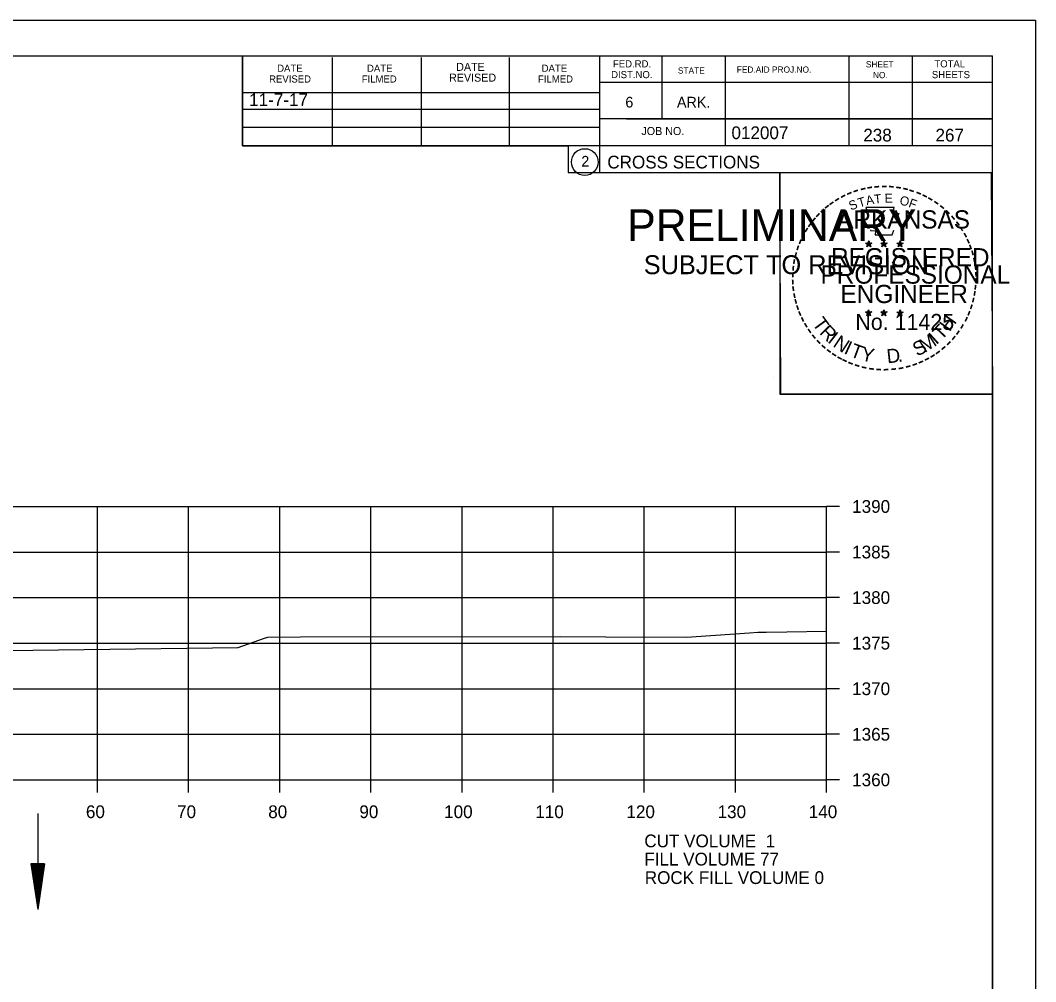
# Model space of a CAD drawing. Extents: x 1374311 to 1383814, y 384102 to 406278.
# Drawn here: x 1382691.6 to 1382803, y 403399.5 to 403505 of the extents above; entities that cross this region are included whole.
import ezdxf

# ---------------------------------------------------------------- set-up
doc = ezdxf.new("R2010")
doc.units = 0
for name, color, linetype in [('R_Axis', 7, 'Continuous'), ('R_Axis Annot', 7, 'Continuous'), ('R_Border', 7, 'Continuous'), ('R_Border PE', 7, 'Continuous'), ('R_Border Prem', 7, 'Continuous'), ('R_Draft', 7, 'Continuous'), ('R_Exist Surface', 7, 'Continuous'), ('R_Fin Surface', 7, 'Continuous'), ('R_Grid', 7, 'Continuous'), ('R_No Plot', 7, 'Continuous'), ('R_Water', 7, 'Continuous')]:
    doc.layers.add(name, color=color, linetype=linetype)

msp = doc.modelspace()

# ---------------------------------------------------------------- linework, layer by layer
at = {"layer": 'R_Axis'}
for p, q in [((1382780.07, 403421.69), (1382780.07, 403451.69)), ((1382781.47, 403451.69), (1382780.07, 403451.69)), ((1382781.47, 403446.69), (1382780.07, 403446.69)), ((1382781.47, 403441.69), (1382780.07, 403441.69)), ((1382781.47, 403436.69), (1382780.07, 403436.69)), ((1382781.47, 403431.69), (1382780.07, 403431.69)), ((1382781.47, 403426.69), (1382780.07, 403426.69)), ((1382500.07, 403421.69), (1382780.07, 403421.69)), ((1382700.07, 403420.29), (1382700.07, 403421.69)), ((1382710.07, 403420.29), (1382710.07, 403421.69)), ((1382720.07, 403420.29), (1382720.07, 403421.69)), ((1382730.07, 403420.29), (1382730.07, 403421.69)), ((1382740.07, 403420.29), (1382740.07, 403421.69)), ((1382750.07, 403420.29), (1382750.07, 403421.69)), ((1382760.07, 403420.29), (1382760.07, 403421.69)), ((1382770.07, 403420.29), (1382770.07, 403421.69)), ((1382780.07, 403420.29), (1382780.07, 403421.69)), ((1382781.47, 403421.69), (1382780.07, 403421.69))]:
    msp.add_line(p, q, dxfattribs=at)
at = {"layer": 'R_Border'}
for p, q in [((1382482.07, 403501.15), (1382798.25, 403501.15)), ((1382715.99, 403491.27), (1382715.99, 403501.15)), ((1382725.85, 403491.27), (1382725.85, 403500.95)), ((1382735.61, 403491.27), (1382735.61, 403500.95)), ((1382745.29, 403491.27), (1382745.29, 403500.95)), ((1382755.15, 403501.15), (1382755.15, 403488.35)), ((1382761.99, 403501.15), (1382761.99, 403494.21)), ((1382768.93, 403501.15), (1382768.93, 403491.27)), ((1382782.51, 403501.15), (1382782.51, 403491.27)), ((1382789.45, 403501.15), (1382789.45, 403491.27)), ((1382798.25, 403295.69), (1382798.25, 403501.15)), ((1382798.25, 403498.21), (1382755.15, 403498.21)), ((1382798.25, 403498.23), (1382798.25, 403498.23)), ((1382715.99, 403497.13), (1382755.15, 403497.13)), ((1382715.99, 403495.27), (1382755.15, 403495.27)), ((1382798.25, 403494.21), (1382755.15, 403494.21)), ((1382758.11, 403494.21), (1382798.25, 403494.21)), ((1382715.99, 403491.27), (1382715.99, 403493.33)), ((1382715.99, 403493.33), (1382755.15, 403493.33)), ((1382798.25, 403491.27), (1382715.99, 403491.27)), ((1382755.15, 403488.35), (1382798.25, 403488.35))]:
    msp.add_line(p, q, dxfattribs=at)
msp.add_circle((1382753.54, 403489.48), 1.47, dxfattribs=at)
at = {"layer": 'R_Border PE'}
for p, q in [((1382784.69, 403480.85), (1382784.64, 403480.6)), ((1382784.69, 403480.49), (1382784.69, 403480.85)), ((1382784.69, 403480.85), (1382784.73, 403480.6)), ((1382786.36, 403480.85), (1382786.31, 403480.6)), ((1382786.36, 403480.49), (1382786.36, 403480.85)), ((1382786.36, 403480.85), (1382786.4, 403480.6)), ((1382788.12, 403480.84), (1382788.08, 403480.59)), ((1382788.12, 403480.48), (1382788.12, 403480.84)), ((1382788.12, 403480.84), (1382788.17, 403480.59)), ((1382784.34, 403480.6), (1382784.69, 403480.49)), ((1382784.34, 403480.6), (1382784.59, 403480.56)), ((1382784.34, 403480.6), (1382784.57, 403480.48)), ((1382784.47, 403480.19), (1382784.69, 403480.49)), ((1382784.47, 403480.19), (1382784.6, 403480.44)), ((1382784.47, 403480.19), (1382784.68, 403480.41)), ((1382784.9, 403480.19), (1382784.68, 403480.41)), ((1382785.03, 403480.6), (1382784.69, 403480.49)), ((1382784.9, 403480.19), (1382784.69, 403480.49)), ((1382785.03, 403480.6), (1382784.75, 403480.55)), ((1382784.9, 403480.19), (1382784.76, 403480.48)), ((1382785.03, 403480.6), (1382784.83, 403480.5)), ((1382786.01, 403480.6), (1382786.36, 403480.49)), ((1382786.01, 403480.6), (1382786.26, 403480.56)), ((1382786.01, 403480.6), (1382786.24, 403480.48)), ((1382786.14, 403480.19), (1382786.36, 403480.49)), ((1382786.14, 403480.19), (1382786.27, 403480.44)), ((1382786.14, 403480.19), (1382786.35, 403480.41)), ((1382786.57, 403480.19), (1382786.35, 403480.41)), ((1382786.7, 403480.6), (1382786.36, 403480.49)), ((1382786.57, 403480.19), (1382786.36, 403480.49)), ((1382786.7, 403480.6), (1382786.42, 403480.55)), ((1382786.57, 403480.19), (1382786.43, 403480.48)), ((1382786.7, 403480.6), (1382786.5, 403480.5)), ((1382787.77, 403480.59), (1382788.12, 403480.48)), ((1382787.77, 403480.59), (1382788.02, 403480.54)), ((1382787.77, 403480.59), (1382788.01, 403480.47)), ((1382787.9, 403480.18), (1382788.12, 403480.48)), ((1382787.9, 403480.18), (1382788.03, 403480.42)), ((1382787.9, 403480.18), (1382788.12, 403480.4)), ((1382788.47, 403480.59), (1382788.12, 403480.48)), ((1382788.33, 403480.18), (1382788.12, 403480.48)), ((1382788.33, 403480.18), (1382788.12, 403480.39)), ((1382788.47, 403480.59), (1382788.18, 403480.54)), ((1382788.33, 403480.18), (1382788.2, 403480.47)), ((1382788.47, 403480.59), (1382788.26, 403480.49)), ((1382784.68, 403473.28), (1382784.64, 403473.03)), ((1382784.68, 403472.92), (1382784.68, 403473.28)), ((1382784.68, 403473.28), (1382784.73, 403473.03)), ((1382786.35, 403473.28), (1382786.31, 403473.03)), ((1382786.35, 403472.92), (1382786.35, 403473.28)), ((1382786.35, 403473.28), (1382786.4, 403473.03)), ((1382788.12, 403473.27), (1382788.08, 403473.02)), ((1382788.12, 403472.91), (1382788.12, 403473.27)), ((1382788.12, 403473.27), (1382788.17, 403473.02)), ((1382784.33, 403473.03), (1382784.68, 403472.92)), ((1382784.33, 403473.03), (1382784.59, 403472.98)), ((1382784.33, 403473.03), (1382784.57, 403472.91)), ((1382784.47, 403472.62), (1382784.68, 403472.92)), ((1382784.47, 403472.62), (1382784.59, 403472.86)), ((1382784.47, 403472.62), (1382784.68, 403472.84)), ((1382785.03, 403473.03), (1382784.68, 403472.92)), ((1382784.89, 403472.62), (1382784.68, 403472.92)), ((1382784.89, 403472.62), (1382784.68, 403472.83)), ((1382785.03, 403473.03), (1382784.74, 403472.98)), ((1382784.89, 403472.62), (1382784.76, 403472.91)), ((1382785.03, 403473.03), (1382784.82, 403472.93)), ((1382786, 403473.03), (1382786.35, 403472.92)), ((1382786, 403473.03), (1382786.25, 403472.98)), ((1382786, 403473.03), (1382786.24, 403472.91)), ((1382786.13, 403472.62), (1382786.35, 403472.92)), ((1382786.13, 403472.62), (1382786.26, 403472.86)), ((1382786.13, 403472.62), (1382786.35, 403472.84)), ((1382786.7, 403473.03), (1382786.35, 403472.92)), ((1382786.56, 403472.62), (1382786.35, 403472.92)), ((1382786.56, 403472.62), (1382786.35, 403472.83)), ((1382786.7, 403473.03), (1382786.41, 403472.98)), ((1382786.56, 403472.62), (1382786.43, 403472.91)), ((1382786.7, 403473.03), (1382786.49, 403472.93)), ((1382787.77, 403473.02), (1382788.12, 403472.91)), ((1382787.77, 403473.02), (1382788.02, 403472.97)), ((1382787.77, 403473.02), (1382788.01, 403472.9)), ((1382787.9, 403472.61), (1382788.12, 403472.91)), ((1382787.9, 403472.61), (1382788.03, 403472.85)), ((1382787.9, 403472.61), (1382788.12, 403472.83)), ((1382788.46, 403473.02), (1382788.12, 403472.91)), ((1382788.33, 403472.61), (1382788.12, 403472.91)), ((1382788.33, 403472.61), (1382788.12, 403472.82)), ((1382788.46, 403473.02), (1382788.18, 403472.97)), ((1382788.33, 403472.61), (1382788.19, 403472.9)), ((1382788.46, 403473.02), (1382788.26, 403472.92))]:
    msp.add_line(p, q, dxfattribs=at)
for points in [[(1382784.38, 403484.48), (1382784.65, 403483.65)], [(1382787.89, 403483.56), (1382788.03, 403483.84), (1382787.35, 403483.82), (1382787.49, 403484.48), (1382784.38, 403484.48)], [(1382784.87, 403482.06), (1382784.87, 403481.97), (1382785.43, 403481.95), (1382785.38, 403481.48), (1382787.25, 403481.48), (1382787.45, 403482.01)], [(1382784.69, 403480.85), (1382784.9, 403480.19), (1382784.34, 403480.6), (1382785.03, 403480.6), (1382784.47, 403480.19), (1382784.69, 403480.85)], [(1382786.36, 403480.85), (1382786.57, 403480.19), (1382786.01, 403480.6), (1382786.7, 403480.6), (1382786.14, 403480.19), (1382786.36, 403480.85)], [(1382788.12, 403480.84), (1382788.33, 403480.18), (1382787.77, 403480.59), (1382788.47, 403480.59), (1382787.9, 403480.18), (1382788.12, 403480.84)], [(1382784.68, 403473.28), (1382784.89, 403472.62), (1382784.33, 403473.03), (1382785.03, 403473.03), (1382784.47, 403472.62), (1382784.68, 403473.28)], [(1382786.35, 403473.28), (1382786.56, 403472.62), (1382786, 403473.03), (1382786.7, 403473.03), (1382786.13, 403472.62), (1382786.35, 403473.28)], [(1382788.12, 403473.27), (1382788.33, 403472.61), (1382787.77, 403473.02), (1382788.46, 403473.02), (1382787.9, 403472.61), (1382788.12, 403473.27)]]:
    msp.add_lwpolyline(points, dxfattribs=at)
for centre, radius in [((1382784.68, 403480.49), 0.172), ((1382784.68, 403480.49), 0.145), ((1382784.68, 403480.49), 0.116), ((1382784.68, 403480.49), 0.0991), ((1382784.68, 403480.49), 0.0747), ((1382784.68, 403480.49), 0.0495), ((1382784.68, 403480.49), 0.0296), ((1382786.35, 403480.49), 0.172), ((1382786.35, 403480.49), 0.145), ((1382786.35, 403480.49), 0.116), ((1382786.35, 403480.49), 0.0991), ((1382786.35, 403480.49), 0.0747), ((1382786.35, 403480.49), 0.0495), ((1382786.35, 403480.49), 0.0296), ((1382788.12, 403480.48), 0.172), ((1382788.12, 403480.48), 0.145), ((1382788.12, 403480.48), 0.116), ((1382788.12, 403480.48), 0.0991), ((1382788.12, 403480.48), 0.0747), ((1382788.12, 403480.48), 0.0495), ((1382788.12, 403480.48), 0.0296), ((1382784.68, 403472.92), 0.172), ((1382784.68, 403472.92), 0.145), ((1382786.35, 403472.92), 0.172), ((1382786.35, 403472.92), 0.145), ((1382788.12, 403472.91), 0.172), ((1382788.12, 403472.91), 0.145), ((1382784.68, 403472.92), 0.116), ((1382784.68, 403472.92), 0.0991), ((1382784.68, 403472.92), 0.0747), ((1382784.68, 403472.92), 0.0495), ((1382784.68, 403472.92), 0.0296), ((1382786.35, 403472.92), 0.116), ((1382786.35, 403472.92), 0.0991), ((1382786.35, 403472.92), 0.0747), ((1382786.35, 403472.92), 0.0495), ((1382786.35, 403472.92), 0.0296), ((1382788.12, 403472.91), 0.116), ((1382788.12, 403472.91), 0.0991), ((1382788.12, 403472.91), 0.0747), ((1382788.12, 403472.91), 0.0495), ((1382788.12, 403472.91), 0.0296)]:
    msp.add_circle(centre, radius, dxfattribs=at)
at = {"layer": 'R_Draft'}
for p, q in [((1382692.77, 403412.48), (1382693.52, 403407.48)), ((1382694.27, 403412.48), (1382692.77, 403412.48)), ((1382692.9, 403412.48), (1382693.52, 403408.32)), ((1382693.03, 403412.48), (1382693.52, 403409.18)), ((1382693.15, 403412.48), (1382693.52, 403410.01)), ((1382693.28, 403412.48), (1382693.52, 403410.86)), ((1382693.41, 403412.48), (1382693.52, 403411.69)), ((1382694.27, 403412.48), (1382693.52, 403407.48)), ((1382693.77, 403412.48), (1382693.52, 403410.86)), ((1382694.02, 403412.48), (1382693.52, 403409.18)), ((1382694.15, 403412.48), (1382693.52, 403408.32)), ((1382693.9, 403412.48), (1382693.52, 403410.01)), ((1382693.64, 403412.48), (1382693.52, 403411.69))]:
    msp.add_line(p, q, dxfattribs=at)
at = {"layer": 'R_Exist Surface'}
msp.add_lwpolyline([(1382690.16, 403435.88), (1382715.5, 403436.21), (1382718.4, 403437.24), (1382718.78, 403437.36), (1382722.35, 403437.37), (1382750.92, 403437.42), (1382755.84, 403437.39), (1382764.69, 403437.35), (1382771.59, 403437.84), (1382772.54, 403437.9), (1382773.43, 403437.91), (1382775.72, 403437.94), (1382780.07, 403437.99)], dxfattribs=at)
at = {"layer": 'R_Grid'}
for p, q in [((1382500.07, 403451.69), (1382780.07, 403451.69)), ((1382700.07, 403421.69), (1382700.07, 403451.69)), ((1382710.07, 403421.69), (1382710.07, 403451.69)), ((1382720.07, 403421.69), (1382720.07, 403451.69)), ((1382730.07, 403421.69), (1382730.07, 403451.69)), ((1382740.07, 403421.69), (1382740.07, 403451.69)), ((1382750.07, 403421.69), (1382750.07, 403451.69)), ((1382760.07, 403421.69), (1382760.07, 403451.69)), ((1382770.07, 403421.69), (1382770.07, 403451.69)), ((1382780.07, 403421.69), (1382780.07, 403451.69)), ((1382500.07, 403446.69), (1382780.07, 403446.69)), ((1382500.07, 403441.69), (1382780.07, 403441.69)), ((1382500.07, 403436.69), (1382780.07, 403436.69)), ((1382500.07, 403431.69), (1382780.07, 403431.69)), ((1382500.07, 403426.69), (1382780.07, 403426.69)), ((1382500.07, 403421.69), (1382780.07, 403421.69))]:
    msp.add_line(p, q, dxfattribs=at)
at = {"layer": 'R_No Plot'}
for p, q in [((1382469.67, 403505.04), (1382803, 403505.04)), ((1382774.29, 403465.89), (1382774.29, 403465.89))]:
    msp.add_line(p, q, dxfattribs=at)
for points in [[(1382469.66, 403505.04), (1382803, 403505.04), (1382803, 403291.7), (1382469.66, 403291.7)], [(1382715.99, 403501.15), (1382715.99, 403491.27), (1382751.72, 403491.27), (1382751.72, 403488.35), (1382774.92, 403488.35), (1382774.92, 403464.01), (1382798.25, 403464.01), (1382798.25, 403295.69), (1382482.07, 403295.69), (1382482.07, 403501.15)], [(1382774.92, 403488.35), (1382798.13, 403488.35), (1382798.25, 403464.01), (1382775.04, 403464.01)]]:
    msp.add_lwpolyline(points, close=True, dxfattribs=at)
at = {"layer": 'R_Water'}
msp.add_line((1382693.52, 403417.99), (1382693.52, 403407.48), dxfattribs=at)

# ---------------------------------------------------------------- texts
at = {"layer": 'R_Axis Annot'}
for s, p in [('1390', (1382782.87, 403450.99)), ('1385', (1382782.87, 403445.99)), ('1380', (1382782.87, 403440.99)), ('1375', (1382782.87, 403435.99)), ('1370', (1382782.87, 403430.99)), ('1365', (1382782.87, 403425.99)), ('1360', (1382782.87, 403420.99)), ('60', (1382698.81, 403417.49)), ('70', (1382708.81, 403417.49)), ('80', (1382718.81, 403417.49)), ('90', (1382728.81, 403417.49)), ('100', (1382738.11, 403417.49)), ('110', (1382748.11, 403417.49)), ('120', (1382758.11, 403417.49)), ('130', (1382768.11, 403417.49)), ('140', (1382778.11, 403417.49)), ('CUT VOLUME  1', (1382760.07, 403414.29)), ('FILL VOLUME 77', (1382760.07, 403412.29))]:
    msp.add_text(s, height=1.4, dxfattribs=at).set_placement(p)
at = {"layer": 'R_Border'}
for s, height, p in [('DATE', 0.782, (1382719.79, 403499.39)), ('DATE', 0.782, (1382729.65, 403499.39)), ('DATE', 0.879, (1382739.43, 403499.49)), ('DATE', 0.782, (1382748.81, 403499.39)), ('FED.RD.', 0.782, (1382756.63, 403499.87)), ('STATE', 0.684, (1382763.75, 403499.19)), ('FED.AID PROJ.NO.', 0.684, (1382770.21, 403499.29)), ('SHEET', 0.684, (1382784.37, 403499.87)), ('TOTAL', 0.782, (1382791.89, 403499.87)), ('REVISED', 0.782, (1382718.91, 403498.21)), ('FILMED', 0.782, (1382729.07, 403498.21)), ('REVISED', 0.879, (1382738.65, 403498.31)), ('FILMED', 0.782, (1382748.41, 403498.21)), ('DIST.NO.', 0.782, (1382756.43, 403498.69)), ('NO.', 0.684, (1382785.15, 403498.69)), ('SHEETS', 0.782, (1382791.61, 403498.69)), ('6', 1.17, (1382757.99, 403495.47)), ('ARK.', 1.172, (1382763.65, 403495.47)), ('JOB NO.', 0.879, (1382759.75, 403492.45)), ('012007', 1.4, (1382769.63, 403492)), ('2', 1.17, (1382753.16, 403488.99)), ('CROSS SECTIONS', 1.4, (1382756.01, 403488.78))]:
    msp.add_text(s, height=height, rotation=360, dxfattribs=at).set_placement(p)
at = {"layer": 'R_Border PE'}
for s, height, rotation, p in [('-', 1.6, 19.1761, (1382783.12, 403485.61)), ('-', 1.6, 13.6301, (1382783.87, 403485.85)), ('-', 1.6, 10.2193, (1382784.55, 403486.01)), ('-', 1.6, 5.8968, (1382785.28, 403486.12)), ('-', 1.6, 0.1862, (1382786.05, 403486.19)), ('-', 1.6, 357.743, (1382786.78, 403486.18)), ('-', 1.6, 352.1617, (1382787.52, 403486.12)), ('-', 1.6, 347.2049, (1382788.24, 403486.01)), ('-', 1.6, 342.3362, (1382788.87, 403485.85)), ('-', 1.6, 34.0636, (1382781.26, 403484.65)), ('-', 1.6, 28.7918, (1382781.86, 403485.02)), ('-', 1.6, 24.3072, (1382782.49, 403485.34)), ('S', 1, 21.594, (1382782.73, 403484.16)), ('T', 1, 16.4036, (1382783.65, 403484.49)), ('A', 1, 11.2132, (1382784.47, 403484.74)), ('T', 1, 6.0228, (1382785.32, 403484.9)), ('E', 1, 0.8323, (1382786.43, 403485.01)), ('O', 1, 350.4515, (1382788.03, 403484.8)), ('F', 1, 340.0707, (1382788.98, 403484.58)), ('-', 1.6, 337.8551, (1382789.61, 403485.63)), ('-', 1.6, 334.1211, (1382790.24, 403485.36)), ('-', 1.6, 329.6409, (1382790.82, 403485.08)), ('-', 1.6, 42.9622, (1382779.77, 403483.46)), ('-', 1.6, 38.9507, (1382780.21, 403483.88)), ('-', 1.6, 36.2317, (1382780.68, 403484.25)), ('ARKANSAS', 2, 360, (1382781.23, 403482.19)), ('-', 1.6, 325.8627, (1382791.46, 403484.71)), ('-', 1.6, 320.5297, (1382792.07, 403484.29)), ('-', 1.6, 315.5786, (1382792.67, 403483.8)), ('-', 1.6, 50.6142, (1382778.92, 403482.5)), ('-', 1.6, 48.423, (1382779.33, 403482.98)), ('-', 1.6, 309.8797, (1382793.24, 403483.25)), ('-', 1.6, 58.0706, (1382778.18, 403481.4)), ('-', 1.6, 54.2325, (1382778.51, 403481.93)), ('-', 1.6, 306.6522, (1382793.77, 403482.65)), ('-', 1.4, 303.6753, (1382794.25, 403482.08)), ('-', 1.6, 67.7743, (1382777.61, 403480.18)), ('-', 1.6, 62.8713, (1382777.87, 403480.79)), ('-', 1.6, 299.6684, (1382794.57, 403481.47)), ('-', 1.6, 294.6628, (1382794.89, 403480.86)), ('-', 1.6, 72.3945, (1382777.39, 403479.55)), ('REGISTERED', 2, 360, (1382780.55, 403478.04)), ('DWB', 0.01, 360, (1382784.67, 403480.48)), ('DWB', 0.01, 360, (1382786.34, 403480.48)), ('DWB', 0.01, 360, (1382788.11, 403480.47)), ('-', 1.6, 290.5728, (1382795.15, 403480.28)), ('-', 1.6, 285.1233, (1382795.39, 403479.7)), ('-', 1.6, 81.2013, (1382777.06, 403478.12)), ('-', 1.6, 75.461, (1382777.2, 403478.83)), ('-', 1.6, 280.5493, (1382795.59, 403478.96)), ('-', 1.6, 85.1863, (1382776.99, 403477.43)), ('PROFESSIONAL', 2, 360, (1382779.4, 403476.14)), ('-', 1.6, 276.5962, (1382795.75, 403478.19)), ('-', 1.6, 94.1959, (1382777, 403476)), ('-', 1.6, 89.0622, (1382776.96, 403476.73)), ('-', 1.6, 274.3301, (1382795.81, 403477.47)), ('-', 1.6, 269.9407, (1382795.84, 403476.84)), ('-', 1.6, 98.9479, (1382777.07, 403475.34)), ('ENGINEER', 2, 360, (1382781.59, 403474.01)), ('-', 1.6, 260.9953, (1382795.75, 403475.52)), ('-', 1.6, 263.5172, (1382795.82, 403476.17)), ('-', 1.6, 101.7149, (1382777.21, 403474.6)), ('-', 1.6, 105.4578, (1382777.37, 403474.01)), ('-', 1.6, 255.7626, (1382795.64, 403474.84)), ('-', 1.6, 109.0874, (1382777.58, 403473.38)), ('-', 1.6, 114.0643, (1382777.84, 403472.78)), ('-', 1.6, 247.8887, (1382795.24, 403473.45)), ('-', 1.6, 252.8681, (1382795.46, 403474.12)), ('-', 1.6, 115.7289, (1382778.14, 403472.16)), ('T', 1.54, 306.0406, (1382778.44, 403471.75)), ('No. 11425', 1.757, 360, (1382783.22, 403471.06)), ('DWB', 0.01, 360, (1382784.67, 403472.91)), ('DWB', 0.01, 360, (1382786.34, 403472.91)), ('DWB', 0.01, 360, (1382788.1, 403472.9)), ('H', 1.54, 54.6088, (1382793.56, 403470.79)), ('-', 1.6, 244.6197, (1382794.98, 403472.82)), ('-', 1.6, 120.4471, (1382778.5, 403471.58)), ('-', 1.6, 125.8934, (1382778.9, 403471.02)), ('R', 1.54, 314.005, (1382779.2, 403470.71)), ('I', 1.54, 321.9694, (1382780.1, 403469.77)), ('T', 1.54, 46.6444, (1382792.67, 403469.85)), ('-', 1.6, 233.8452, (1382794.18, 403471.42)), ('-', 1.6, 239.0712, (1382794.58, 403472.07)), ('-', 1.6, 130.7181, (1382779.36, 403470.46)), ('-', 1.6, 134.2238, (1382779.88, 403469.92)), ('N', 1.54, 326.5002, (1382780.67, 403469.3)), ('I', 1.54, 335.3603, (1382781.88, 403468.52)), ('S', 1.54, 26.9312, (1382789.99, 403468.12)), ('M', 1.54, 32.6563, (1382790.83, 403468.52)), ('I', 1.54, 42.1136, (1382792.11, 403469.37)), ('-', 1.6, 225.7653, (1382793.27, 403470.29)), ('-', 1.6, 231.2538, (1382793.75, 403470.85)), ('-', 1.6, 138.9338, (1382780.41, 403469.45)), ('-', 1.6, 144.6463, (1382780.96, 403469.05)), ('T', 1.54, 339.8912, (1382782.54, 403468.19)), ('Y', 1.54, 347.8556, (1382783.76, 403467.74)), ('D', 1.54, 6.3969, (1382786.74, 403467.39)), ('-', 1.6, 215.7363, (1382792.2, 403469.3)), ('-', 1.6, 221.0851, (1382792.75, 403469.78)), ('-', 1.6, 148.0898, (1382781.52, 403468.68)), ('-', 1.6, 151.5704, (1382782.1, 403468.35)), ('-', 1.6, 154.6002, (1382782.62, 403468.11)), ('-', 1.6, 158.5612, (1382783.25, 403467.85)), ('.', 1.54, 13.7642, (1382787.93, 403467.51)), ('-', 1.6, 204.2516, (1382790.48, 403468.25)), ('-', 1.6, 207.3568, (1382791.11, 403468.57)), ('-', 1.6, 212.2491, (1382791.67, 403468.92)), ('-', 1.6, 162.7983, (1382783.93, 403467.64)), ('-', 1.6, 167.5555, (1382784.65, 403467.47)), ('-', 1.6, 173.1155, (1382785.42, 403467.36)), ('-', 1.6, 176.5183, (1382786.17, 403467.31)), ('-', 1.6, 181.5918, (1382786.91, 403467.33)), ('-', 1.6, 185.8167, (1382787.72, 403467.41)), ('-', 1.6, 191.2858, (1382788.46, 403467.54)), ('-', 1.6, 195.4743, (1382789.19, 403467.74)), ('-', 1.6, 200.7184, (1382789.86, 403467.98))]:
    msp.add_text(s, height=height, rotation=rotation, dxfattribs=at).set_placement(p)
at = {"layer": 'R_Border Prem'}
for s, height, p in [('PRELIMINARY', 3.5, (1382758.2, 403480.81)), ('DWB', 0.01, (1382758.95, 403482.66)), ('SUBJECT TO REVISION', 2.0751, (1382760.01, 403477.18))]:
    msp.add_text(s, height=height, rotation=360, dxfattribs=at).set_placement(p)
at = {"layer": 'R_Fin Surface'}
for s, p in [('11-7-17', (1382716.72, 403495.62)), ('ROCK FILL VOLUME 0', (1382760.12, 403410.26))]:
    msp.add_text(s, height=1.4, dxfattribs=at).set_placement(p)
at = {"layer": 'R_Water'}
for s, p in [('238', (1382784.09, 403491.74)), ('267', (1382792.01, 403491.74))]:
    msp.add_text(s, height=1.4, rotation=360, dxfattribs=at).set_placement(p)

doc.saveas('drawing.dxf')
